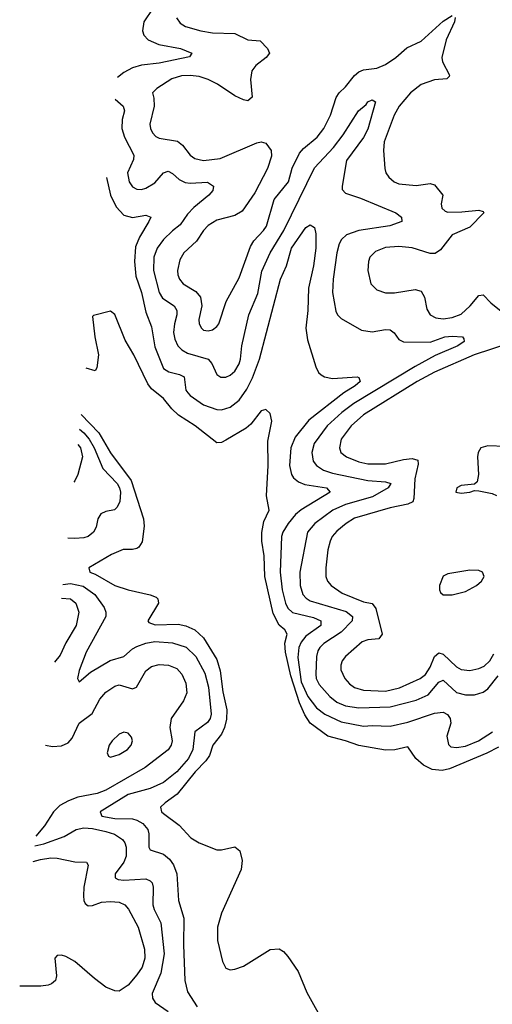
# Model space of a CAD drawing. Header units: inches. Extents: x 1603819 to 1745079, y 385938 to 533966.
# Tile 471 of 561: x 1616542 to 1618671, y 510982 to 515420. Entities that reach past the tile are written whole.
import ezdxf

# ---------------------------------------------------------------- set-up
doc = ezdxf.new("R2010")
doc.units = ezdxf.units.IN
doc.header["$MEASUREMENT"] = 0
doc.layers.add('B6511', color=7, linetype='Continuous')

msp = doc.modelspace()

# ---------------------------------------------------------------- linework, layer by layer
at = {"layer": 'B6511', "color": 5}
for points, elevation in [([(1617141.6, 515470), (1617101.4, 515410), (1617094.6, 515370), (1617100.2, 515350), (1617120.2, 515330), (1617168.8, 515308.8), (1617265.5, 515290), (1617317.1, 515270), (1617306.9, 515253.1), (1617170, 515224.8), (1617090, 515215.6), (1617050, 515203.9), (1617010, 515182.4), (1616981.6, 515160.4)], 360), ([(1617248.3, 515428.3), (1617265.1, 515405.1), (1617288.7, 515390), (1617357.1, 515370), (1617410, 515360.7), (1617510, 515357.9), (1617569.6, 515329.6), (1617625.3, 515325.3), (1617658.3, 515290), (1617666.9, 515270), (1617651.8, 515250), (1617605.5, 515214.5), (1617587.7, 515190), (1617581.6, 515150), (1617589, 515071), (1617570, 515055.1), (1617550, 515058.5), (1617510, 515076.8), (1617433.2, 515130), (1617391.2, 515151.2), (1617350, 515163.8), (1617310, 515169.1), (1617270, 515167.2), (1617226.4, 515153.6), (1617159.3, 515110), (1617139.3, 515090), (1617146.5, 515066.5), (1617148, 515030), (1617127.2, 514950), (1617130.2, 514930), (1617139.7, 514910), (1617154.3, 514894.3), (1617170, 514886.2), (1617252.9, 514872.9), (1617275.1, 514855.1), (1617309.3, 514809.3), (1617330, 514794.3), (1617370, 514784.9), (1617444.9, 514795.1), (1617610, 514864.7), (1617630, 514869.2), (1617650, 514863.2), (1617675, 514830), (1617675.5, 514804.5), (1617657.2, 514750), (1617600.7, 514639.3), (1617543.5, 514556.5), (1617510, 514537.3), (1617430, 514517), (1617390, 514492.7), (1617369.3, 514470.7), (1617337.9, 514422.1), (1617281.3, 514370), (1617262.9, 514337.1), (1617252.9, 514290), (1617254, 514270), (1617261.5, 514250), (1617277.6, 514230), (1617334.6, 514194.6), (1617356.8, 514170), (1617361.5, 514130), (1617348.7, 514068.7), (1617350.2, 514050), (1617360.3, 514030), (1617370, 514021.3), (1617390, 514017.2), (1617410, 514022), (1617430, 514036.9), (1617438.9, 514050), (1617471.8, 514150), (1617530, 514257.3), (1617581.4, 514398.6), (1617596.8, 514423.2), (1617640.2, 514470), (1617653, 514490), (1617687.6, 514610), (1617752.3, 514690), (1617769.3, 514750.7), (1617801.4, 514818.6), (1617819.7, 514840.3), (1617881.3, 514890), (1617912.2, 514930), (1617942.4, 514990), (1617967.6, 515070), (1617980.3, 515090), (1618010, 515117.6), (1618050, 515168.4), (1618070, 515184.8), (1618090, 515194.8), (1618150, 515201.1), (1618190, 515218.5), (1618236.2, 515250), (1618286.2, 515293.8), (1618350, 515324.2), (1618450, 515413.8), (1618490, 515438.5)], 380), ([(1618503.1, 515430), (1618499.8, 515410), (1618462.7, 515330), (1618443.5, 515250), (1618445.9, 515230), (1618477.8, 515170), (1618476.4, 515163.6), (1618466.4, 515153.6), (1618410, 515149.4), (1618350, 515128.1), (1618301.5, 515090), (1618251.3, 515030), (1618229, 514990), (1618184.2, 514870), (1618180.7, 514830), (1618186.3, 514750), (1618191.1, 514730), (1618203.9, 514710), (1618229, 514689), (1618250, 514679.8), (1618327.3, 514672.7), (1618390, 514681.8), (1618410, 514675.3), (1618447.5, 514630), (1618440.4, 514590), (1618443, 514570), (1618457.7, 514557.7), (1618470, 514552.5), (1618533.8, 514553.8), (1618610, 514561.8), (1618630, 514556.4), (1618633, 514550), (1618570, 514484.5), (1618490, 514449.8), (1618436.8, 514383.2), (1618413, 514367), (1618390, 514366.6), (1618310, 514391.5), (1618250, 514398), (1618190, 514393.7), (1618144, 514376), (1618118.8, 514350), (1618112.9, 514330), (1618110.2, 514290), (1618123.9, 514230), (1618150, 514202.8), (1618190, 514189.3), (1618230, 514188.6), (1618323.6, 514203.6), (1618350, 514196.2), (1618365.5, 514170), (1618375.1, 514115.1), (1618390, 514090.3), (1618415.9, 514075.9), (1618450, 514071.5), (1618490, 514077.5), (1618530, 514093.6), (1618570.7, 514130), (1618610, 514176.5), (1618630, 514179.3), (1618663.9, 514143.9), (1618710, 514106.9)], 380), ([(1616971.1, 515062.3), (1617008.1, 515030), (1617014, 515010), (1617003.1, 514970), (1617002.2, 514930), (1617013.2, 514890), (1617055.6, 514810), (1617053.5, 514790), (1617027.7, 514730), (1617034.6, 514690), (1617050, 514666.5), (1617070, 514656.3), (1617090, 514655.2), (1617110, 514660.2), (1617150, 514685.5), (1617190, 514729.3), (1617210, 514738), (1617230, 514727.2), (1617259.6, 514699.6), (1617286.4, 514686.4), (1617310, 514682.7), (1617387.7, 514687.7), (1617414.4, 514670), (1617411.1, 514650), (1617393.5, 514630), (1617325.9, 514574.1), (1617297.1, 514542.9), (1617264.7, 514495.3), (1617230, 514469.2), (1617190.1, 514430), (1617160.7, 514390), (1617145.8, 514350), (1617144.6, 514290), (1617170.1, 514190), (1617185.4, 514165.4), (1617237, 514130), (1617249.6, 514110), (1617249.6, 514090), (1617238.7, 514050), (1617234.1, 514010), (1617239.8, 513979.8), (1617253.9, 513950), (1617271.7, 513931.7), (1617296.8, 513916.8), (1617390.6, 513890.6), (1617407, 513870), (1617430, 513821.1), (1617448.2, 513808.2), (1617470, 513808.6), (1617490, 513817.5), (1617510, 513836.5), (1617530, 513869), (1617536.4, 513890), (1617543, 513950), (1617574.5, 514090), (1617613.7, 514186.3), (1617632.9, 514287.1), (1617669.4, 514370), (1617731.8, 514470), (1617870, 514752.5), (1617955.3, 514844.7), (1617999.2, 514900.8), (1618067.5, 515010), (1618101.8, 515038.2), (1618110, 515050.2), (1618130, 515058.7), (1618144.9, 515050), (1618110, 514927.4), (1618090, 514889.8), (1618014.1, 514785.9), (1617993.9, 514670), (1617994.8, 514654.8), (1618010, 514638.5), (1618076.5, 514616.5), (1618235.3, 514550), (1618262, 514530), (1618263.8, 514510), (1618208.5, 514491.5), (1618069.9, 514469.9), (1618013.2, 514450), (1617991.3, 514430), (1617980.7, 514410), (1617969.6, 514370), (1617953.2, 514250), (1617950.1, 514190), (1617965.8, 514105.8), (1617972.9, 514090), (1617990, 514072.9), (1618081.3, 514021.3), (1618130, 514012.6), (1618190, 514023.2), (1618210, 514022.4), (1618228.1, 514008.1), (1618250, 513978.2), (1618270, 513967.5), (1618390, 513967.4), (1618456.9, 513990), (1618490, 513994), (1618536.3, 513990), (1618541.7, 513981.7), (1618544, 513970), (1618515, 513950), (1618413.2, 513906.8), (1618322.8, 513857.2), (1618046.9, 513690), (1617993.3, 513650), (1617927.3, 513590), (1617867.9, 513510), (1617856.9, 513470), (1617863.3, 513430), (1617879.3, 513410), (1617910.4, 513390.4), (1617950, 513376.6), (1618110, 513342.8), (1618190, 513337.5), (1618213.1, 513330), (1618201.5, 513310), (1618131.1, 513270), (1618010, 513235.1), (1617952.9, 513210), (1617870.7, 513150), (1617838.4, 513110), (1617803.1, 512930), (1617804.9, 512870), (1617817.4, 512830), (1617832.1, 512812.1), (1617850, 512800.7), (1618011.9, 512751.9), (1618040.9, 512730), (1618039.4, 512710), (1617990, 512659), (1617912.1, 512607.9), (1617893.2, 512590), (1617885.1, 512574.9), (1617878.9, 512550), (1617875, 512470), (1617877.8, 512450), (1617890, 512423.5), (1617938.9, 512370), (1617970, 512344), (1618010, 512327), (1618070, 512318.6), (1618210, 512322.6), (1618327.7, 512352.3), (1618382.4, 512377.6), (1618430, 512434.4), (1618450, 512442.5), (1618510, 512387.9), (1618550, 512376.4), (1618590, 512376.6), (1618630, 512388.8), (1618650, 512404.5), (1618696.8, 512463.2)], 360), ([(1616933.1, 514708.2), (1616950.6, 514630), (1616976.9, 514576.9), (1617010, 514538.4), (1617050, 514528), (1617110, 514538.5), (1617131.7, 514530), (1617124, 514510), (1617080.6, 514439.4), (1617063.9, 514396.1), (1617058.6, 514330), (1617064.9, 514264.9), (1617090.8, 514190), (1617110, 514102), (1617135.1, 514035.1), (1617150, 513945.7), (1617190, 513848.7), (1617212.9, 513832.9), (1617261.6, 513821.6), (1617282, 513810), (1617290.6, 513750.6), (1617298.6, 513738.6), (1617310, 513725.7), (1617370, 513684.4), (1617430, 513662.7), (1617450, 513661.8), (1617490, 513673.2), (1617530, 513705.2), (1617564.8, 513755.2), (1617590, 513806.5), (1617621.3, 513890), (1617716.4, 514250), (1617743.8, 514310), (1617766.3, 514390), (1617830, 514483.1), (1617850, 514496), (1617870, 514482.8), (1617875.1, 514455.1), (1617875.1, 514390), (1617865.5, 514310), (1617842.6, 514210), (1617839.6, 514110), (1617830.1, 514030), (1617837.7, 513977.7), (1617875.2, 513855.2), (1617887.8, 513830), (1617899.3, 513819.3), (1617914, 513810), (1617950, 513802.3), (1618062, 513810), (1618070, 513806.8), (1618074.9, 513790), (1618053.5, 513770), (1618001.3, 513738.7), (1617844.7, 513615.3), (1617781.9, 513538.1), (1617763.3, 513490), (1617757.4, 513410), (1617765.6, 513370), (1617774.9, 513354.9), (1617796.9, 513336.9), (1617825.5, 513325.5), (1617923.7, 513310), (1617939.6, 513290), (1617809.8, 513210.2), (1617784.1, 513190), (1617750.4, 513149.6), (1617727.3, 513110), (1617721.3, 513090), (1617715.6, 512930), (1617724, 512850), (1617738.5, 512790), (1617750, 512768.1), (1617770, 512748.3), (1617864.9, 512724.9), (1617898.5, 512710), (1617897.8, 512690), (1617830, 512640.7), (1617810, 512614.5), (1617798.9, 512590), (1617794.6, 512545.4), (1617810, 512435), (1617839.4, 512370), (1617879.1, 512319.1), (1617915.9, 512290), (1617990, 512254.6), (1618090, 512236), (1618130, 512239.4), (1618210, 512236), (1618290, 512253.8), (1618410, 512294.1), (1618450, 512298.3), (1618468.1, 512288.1), (1618480.7, 512270), (1618483.5, 512250), (1618466, 512190), (1618473.5, 512153.5), (1618483.2, 512143.2), (1618510, 512139.1), (1618550, 512146.2), (1618608.7, 512170), (1618672.1, 512210)], 340), ([(1618698.3, 512141.7), (1618645.8, 512114.2), (1618477.2, 512042.8), (1618444.4, 512035.6), (1618400.2, 512040.2), (1618360.3, 512060.3), (1618326.4, 512090), (1618290, 512143.1), (1618231.3, 512128.6), (1618190, 512127.7), (1618070, 512148.1), (1618010, 512170.1), (1617930.1, 512190.1), (1617850, 512249.2), (1617826.7, 512286.7), (1617801.6, 512341.6), (1617762.8, 512462.8), (1617738.4, 512570), (1617735.9, 512610), (1617747.1, 512650), (1617735.5, 512670), (1617710, 512690.6), (1617684, 512744), (1617646.3, 512910), (1617643.6, 513003.6), (1617632.5, 513070), (1617632, 513108), (1617641.8, 513158.2), (1617664.7, 513210), (1617653.3, 513273.3), (1617660.6, 513410), (1617658.9, 513521.1), (1617677.1, 513610), (1617670, 513644.7), (1617650, 513662.8), (1617630, 513657.1), (1617582.5, 513597.5), (1617561.1, 513578.9), (1617470, 513524.4), (1617450, 513514.9), (1617430, 513513), (1617332, 513590), (1617257.4, 513637.4), (1617226.7, 513666.7), (1617190, 513712), (1617135.8, 513755.8), (1617118.5, 513778.5), (1617056.2, 513910), (1617016, 513976), (1616970, 514091), (1616950, 514106), (1616873.6, 514086.4), (1616870, 514082), (1616880.3, 513990), (1616896.4, 513910), (1616889.3, 513850.7), (1616882, 513838), (1616840.8, 513848.9)], 320), ([(1618750, 513962.8), (1618589.3, 513910), (1618410, 513831.8), (1618331.4, 513790), (1618090, 513639), (1618034.8, 513590), (1617989.5, 513530), (1617981.7, 513490), (1617987.8, 513470), (1618014.4, 513450), (1618070, 513427.4), (1618110, 513418.4), (1618190, 513417.9), (1618270, 513437.8), (1618310, 513441.6), (1618334.5, 513434.5), (1618337.2, 513417.2), (1618321.2, 513350), (1618317.6, 513262.4), (1618313.1, 513246.9), (1618290, 513236.6), (1618210, 513220.5), (1618050, 513173.2), (1618011.8, 513150), (1617970, 513114.1), (1617949.5, 513090), (1617939.5, 513070), (1617929.5, 513030), (1617920.1, 512950), (1617920.9, 512910), (1617928.4, 512890), (1617945.4, 512870), (1617994.6, 512834.6), (1618090, 512796.8), (1618130, 512788), (1618145.9, 512765.9), (1618174, 512650), (1618159.3, 512630), (1618110, 512625), (1618084.7, 512615.3), (1618009.2, 512550), (1617993.8, 512530), (1617987.7, 512510), (1617987.8, 512490), (1618006.2, 512450), (1618026.8, 512426.8), (1618050, 512410.2), (1618090, 512397.7), (1618190, 512393.7), (1618251.9, 512408.1), (1618346.3, 512450), (1618370, 512469.1), (1618390, 512502.2), (1618410, 512549.4), (1618430, 512565.8), (1618450, 512560.1), (1618510, 512503.6), (1618530, 512491.9), (1618570, 512487.3), (1618610, 512495.4), (1618633.9, 512506.1), (1618659.9, 512530), (1618677.6, 512562.4)], 380), ([(1616818.3, 513639.9), (1616898.3, 513558.3), (1616950, 513467.9), (1617043.8, 513343.8), (1617099.5, 513170), (1617102.9, 513137.1), (1617093.4, 513066.6), (1617077.8, 513042.2), (1617070, 513035.9), (1617050, 513032.6), (1617007.3, 513032.7), (1616955.1, 513010), (1616852.7, 512950), (1616858, 512930), (1616881.3, 512921.3), (1616970, 512869.9), (1617030, 512849.9), (1617130, 512827.5), (1617156.6, 512816.6), (1617163.9, 512810), (1617166.3, 512790), (1617119.1, 512710), (1617123.3, 512703.3), (1617152.5, 512692.5), (1617255.3, 512695.3), (1617290, 512687.6), (1617330, 512670.4), (1617370, 512634), (1617430, 512536.2), (1617444.9, 512484.9), (1617457, 512390), (1617474.3, 512310), (1617472.7, 512267.3), (1617464.9, 512230), (1617450, 512199.8), (1617411.6, 512150), (1617395.9, 512104.1), (1617380.3, 512079.7), (1617332.2, 512030), (1617251.3, 511928.7), (1617196.4, 511890), (1617176, 511870), (1617181, 511850), (1617190, 511841.5), (1617260.5, 511790), (1617313.1, 511733.1), (1617350, 511709.8), (1617430, 511678.7), (1617450, 511677.6), (1617510, 511691.2), (1617533.1, 511673.1), (1617544, 511630), (1617539.1, 511590), (1617450, 511392.7), (1617432.5, 511330), (1617432, 511270), (1617455.2, 511175.2), (1617470, 511145.1), (1617490, 511137.4), (1617510, 511139.8), (1617550, 511153.7), (1617670, 511229.7), (1617710, 511231.5), (1617730, 511219.6), (1617750, 511197.6), (1617796.8, 511130), (1617835, 511035), (1617916.9, 510890)], 320), ([(1616811.3, 513574.2), (1616830, 513557.9), (1616855.2, 513530), (1616877.1, 513490), (1616916.8, 513396.8), (1616981.1, 513330), (1616991.7, 513310), (1616995.3, 513290), (1616992.5, 513247.5), (1616978.6, 513221.4), (1616968.9, 513211.1), (1616930, 513203.2), (1616906.8, 513193.2), (1616894, 513170), (1616886.5, 513133.5), (1616874.2, 513110), (1616850, 513091.3), (1616830, 513085.2), (1616790, 513082), (1616758.5, 513083.5)], 340), ([(1616803.9, 513505.8), (1616815.1, 513490), (1616824.7, 513450), (1616803.8, 513370), (1616790, 513341.3), (1616785.6, 513335.7)], 360), ([(1618730, 513496.8), (1618650, 513499.7), (1618618.9, 513490), (1618606.6, 513470), (1618603.9, 513450), (1618608.1, 513370), (1618602.6, 513337.4), (1618590, 513326), (1618530, 513320.3), (1618510.4, 513310), (1618506, 513290), (1618530, 513285.3), (1618569, 513290), (1618590, 513298), (1618610, 513297.1), (1618670, 513284.1), (1618690, 513275.4)], 420), ([(1616736, 512874), (1616770, 512878.2), (1616827.3, 512867.3), (1616880.2, 512830), (1616922.6, 512770), (1616929.8, 512750), (1616929.8, 512730), (1616841.1, 512570), (1616810, 512486), (1616802.4, 512450), (1616810, 512436), (1616860.2, 512479.8), (1616948.7, 512531.3), (1617010, 512549.2), (1617050, 512583.8), (1617070, 512595), (1617110, 512610.3), (1617150, 512617.1), (1617230, 512612.1), (1617292.2, 512592.2), (1617335.5, 512550), (1617375, 512475), (1617392.3, 512412.3), (1617404.3, 512290), (1617399.1, 512270), (1617388, 512252), (1617331.3, 512210), (1617321.3, 512130), (1617301.7, 512090), (1617250, 512030.6), (1617190, 511982.4), (1617130, 511955.1), (1617030, 511927.6), (1616904.5, 511850), (1616911.2, 511830), (1616970, 511819.3), (1617050, 511817.7), (1617070, 511812.4), (1617096.7, 511796.7), (1617119.4, 511770), (1617123.7, 511750), (1617123.6, 511690), (1617130, 511678), (1617190, 511658.9), (1617216.2, 511636.2), (1617235, 511610), (1617249.9, 511569.9), (1617257, 511450), (1617281, 511370), (1617279.6, 511250), (1617285.5, 511090), (1617297.7, 511037.7), (1617340.5, 510970)], 340), ([(1616729.5, 512813), (1616730, 512813.1), (1616769.9, 512809.9), (1616794.7, 512790), (1616807.7, 512750), (1616796, 512690), (1616749.2, 512610.8), (1616724.1, 512555.9), (1616698.5, 512524.7)], 360), ([(1616658.3, 512149.9), (1616690, 512143.7), (1616730, 512146.8), (1616759.7, 512160.3), (1616778.6, 512181.4), (1616810, 512249.8), (1616867.3, 512292.7), (1616902.3, 512357.7), (1616930, 512388.8), (1616970, 512416.2), (1616990, 512421.8), (1617050, 512404.7), (1617068.2, 512411.8), (1617110, 512485.1), (1617135.7, 512504.3), (1617170, 512513.2), (1617211.4, 512511.4), (1617250, 512495.2), (1617272.5, 512470), (1617289.9, 512430), (1617293.9, 512386.1), (1617278.8, 512350), (1617223.4, 512270), (1617217.7, 512230), (1617227.7, 512170), (1617223.7, 512150), (1617210.8, 512129.2), (1617106.2, 512050), (1616930, 511948), (1616890, 511932.1), (1616804, 511916), (1616760.8, 511899.2), (1616722.4, 511877.6), (1616693.9, 511850), (1616653, 511787), (1616614.2, 511739.7)], 360), ([(1616609.5, 511696), (1616610, 511695.9), (1616650, 511705.3), (1616741.6, 511738.4), (1616795.3, 511770), (1616830, 511776.9), (1616870, 511774.5), (1616930, 511760.8), (1616968.2, 511748.2), (1617004.5, 511724.5), (1617014.9, 511710), (1617021.1, 511690), (1617021.6, 511650), (1617010, 511622.9), (1616971.3, 511570), (1616972.4, 511552.4), (1616984.8, 511544.8), (1617010, 511541.2), (1617110, 511548.2), (1617130, 511539.3), (1617137.7, 511530), (1617143, 511510), (1617141.8, 511430), (1617146.9, 511410), (1617177.9, 511350), (1617192.7, 511210), (1617177, 511123), (1617137.9, 511030), (1617139.1, 511010), (1617151.8, 510990), (1617209.8, 510950)], 360), ([(1616602, 511626.4), (1616635, 511635), (1616682, 511642), (1616710, 511641.5), (1616790, 511623.9), (1616842, 511622), (1616849.4, 511609.4), (1616831.2, 511510), (1616828.7, 511471.3), (1616829.9, 511449.9), (1616836.1, 511436.1), (1616850, 511425.8), (1616870, 511427.9), (1616910, 511442.8), (1616950, 511446), (1616990, 511441.7), (1617015.6, 511430), (1617031.5, 511411.5), (1617075.5, 511330), (1617103.4, 511230), (1617106, 511190), (1617094, 511150), (1617070, 511114.7), (1617030, 511067.9), (1616990, 511041.5), (1616970, 511042), (1616930, 511059.3), (1616878.3, 511098.3), (1616790, 511175.4), (1616750, 511198), (1616730, 511204.2), (1616710, 511201.6), (1616700.5, 511190), (1616707.1, 511110), (1616702.4, 511090), (1616685.5, 511074.5), (1616670, 511067.9), (1616636.3, 511063.7), (1616541.6, 511063.8)], 380)]:
    msp.add_lwpolyline(points, dxfattribs=dict(at, elevation=elevation))
for points, elevation in [([(1618570, 512939.1), (1618470, 512922), (1618450, 512911.6), (1618432.2, 512870), (1618432.4, 512850), (1618437.6, 512837.6), (1618450, 512827.2), (1618490, 512827.9), (1618550, 512843.1), (1618599.5, 512870), (1618621.6, 512890), (1618633.6, 512910), (1618626, 512930), (1618610, 512938)], 420), ([(1617010, 512208.2), (1616990, 512200.4), (1616958, 512170), (1616944, 512150), (1616934.9, 512114.9), (1616940.9, 512100.9), (1616950, 512096.4), (1616990, 512108.2), (1617027.6, 512130), (1617044.4, 512150), (1617049.7, 512170), (1617045.7, 512185.7), (1617030, 512204.2)], 380)]:
    msp.add_lwpolyline(points, close=True, dxfattribs=dict(at, elevation=elevation))

doc.saveas('drawing.dxf')
